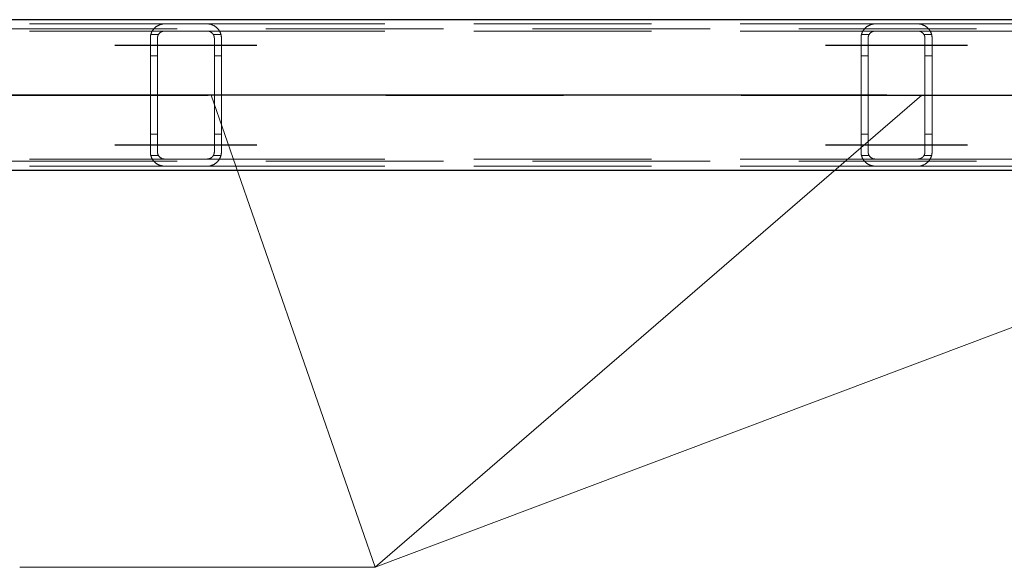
# Model space of a CAD drawing. Header units: millimetres. Extents: x -851 to 2, y 9346 to 10016.
# Tile 437 of 505: x -257 to -243, y 9574 to 9582. Entities that reach past the tile are written whole.
import ezdxf

# ---------------------------------------------------------------- set-up
doc = ezdxf.new("R2010")
doc.units = ezdxf.units.MM
doc.header["$LTSCALE"] = 10
doc.linetypes.add('HIDDEN', pattern=[0.375, 0.25, -0.125])
doc.linetypes.add('MITTE', pattern=[2, 1.25, -0.25, 0.25, -0.25])
for name, color, linetype, lineweight in [('PS_Hidden', 2, 'HIDDEN', 9), ('PS_Pos', 1, 'Continuous', 15), ('PS_Shape', 161, 'Continuous', 30), ('PS_SOLID', 7, 'Continuous', 30)]:
    doc.layers.add(name, color=color, linetype=linetype, lineweight=lineweight)
doc.layers.add('PS_Mid', color=5, linetype='MITTE')

# ---------------------------------------------------------------- blocks, each defined once
blk = doc.blocks.new('*X865')
at = {"layer": 'PS_Hidden', "color": 2, "linetype": 'HIDDEN'}
for p, q in [((-264.192, 9581.828), (-254.792, 9581.828)), ((-254.945, 9581.758), (-254.942, 9581.761)), ((-254.942, 9581.761), (-254.939, 9581.765)), ((-254.939, 9581.765), (-254.936, 9581.768)), ((-254.936, 9581.768), (-254.933, 9581.771)), ((-254.933, 9581.771), (-254.929, 9581.774)), ((-254.929, 9581.774), (-254.926, 9581.777)), ((-254.926, 9581.777), (-254.923, 9581.78)), ((-254.923, 9581.78), (-254.92, 9581.783)), ((-254.92, 9581.783), (-254.916, 9581.786)), ((-254.916, 9581.786), (-254.913, 9581.788)), ((-254.913, 9581.788), (-254.909, 9581.791)), ((-254.909, 9581.791), (-254.905, 9581.794)), ((-254.905, 9581.794), (-254.901, 9581.796)), ((-254.901, 9581.796), (-254.897, 9581.799)), ((-254.897, 9581.799), (-254.893, 9581.801)), ((-254.893, 9581.801), (-254.888, 9581.804)), ((-254.888, 9581.804), (-254.883, 9581.806)), ((-254.883, 9581.806), (-254.879, 9581.809)), ((-254.879, 9581.809), (-254.874, 9581.811)), ((-254.874, 9581.811), (-254.869, 9581.813)), ((-254.869, 9581.813), (-254.864, 9581.815)), ((-254.864, 9581.815), (-254.858, 9581.817)), ((-254.858, 9581.817), (-254.853, 9581.819)), ((-254.853, 9581.819), (-254.847, 9581.821)), ((-254.847, 9581.821), (-254.842, 9581.822)), ((-254.842, 9581.822), (-254.835, 9581.824)), ((-254.835, 9581.824), (-254.829, 9581.825)), ((-254.829, 9581.825), (-254.822, 9581.826)), ((-254.822, 9581.826), (-254.815, 9581.827)), ((-254.815, 9581.827), (-254.807, 9581.828)), ((-254.807, 9581.828), (-254.8, 9581.828)), ((-254.8, 9581.828), (-254.792, 9581.828)), ((-254.792, 9581.828), (-254.192, 9581.828)), ((-254.792, 9581.828), (-254.792, 9581.828)), ((-254.192, 9581.828), (-254.185, 9581.828)), ((-254.192, 9581.828), (-244.792, 9581.828)), ((-254.185, 9581.828), (-254.178, 9581.828)), ((-254.178, 9581.828), (-254.171, 9581.827)), ((-254.171, 9581.827), (-254.164, 9581.826)), ((-254.164, 9581.826), (-254.157, 9581.825)), ((-254.157, 9581.825), (-254.15, 9581.824)), ((-254.15, 9581.824), (-254.143, 9581.822)), ((-254.143, 9581.822), (-254.137, 9581.821)), ((-254.137, 9581.821), (-254.131, 9581.819)), ((-254.131, 9581.819), (-254.126, 9581.817)), ((-254.126, 9581.817), (-254.121, 9581.815)), ((-254.121, 9581.815), (-254.116, 9581.813)), ((-254.116, 9581.813), (-254.111, 9581.811)), ((-254.111, 9581.811), (-254.106, 9581.809)), ((-254.106, 9581.809), (-254.101, 9581.806)), ((-254.101, 9581.806), (-254.096, 9581.804)), ((-254.096, 9581.804), (-254.092, 9581.801)), ((-254.092, 9581.801), (-254.087, 9581.798)), ((-254.087, 9581.798), (-254.083, 9581.796)), ((-254.083, 9581.796), (-254.079, 9581.793)), ((-254.079, 9581.793), (-254.075, 9581.79)), ((-254.075, 9581.79), (-254.071, 9581.787)), ((-254.071, 9581.787), (-254.067, 9581.784)), ((-254.067, 9581.784), (-254.063, 9581.781)), ((-254.063, 9581.781), (-254.06, 9581.778)), ((-254.06, 9581.778), (-254.056, 9581.775)), ((-254.056, 9581.775), (-254.053, 9581.772)), ((-254.053, 9581.772), (-254.05, 9581.769)), ((-254.05, 9581.769), (-254.047, 9581.766)), ((-254.047, 9581.766), (-254.044, 9581.763)), ((-254.044, 9581.763), (-254.041, 9581.759)), ((-254.041, 9581.759), (-254.038, 9581.756)), ((-244.945, 9581.758), (-244.942, 9581.761)), ((-244.942, 9581.761), (-244.939, 9581.765)), ((-244.939, 9581.765), (-244.936, 9581.768)), ((-244.936, 9581.768), (-244.933, 9581.771)), ((-244.933, 9581.771), (-244.929, 9581.774)), ((-244.929, 9581.774), (-244.926, 9581.777)), ((-244.926, 9581.777), (-244.923, 9581.78)), ((-244.923, 9581.78), (-244.92, 9581.783)), ((-244.92, 9581.783), (-244.916, 9581.786)), ((-244.916, 9581.786), (-244.913, 9581.788)), ((-244.913, 9581.788), (-244.909, 9581.791)), ((-244.909, 9581.791), (-244.905, 9581.794)), ((-244.905, 9581.794), (-244.901, 9581.796)), ((-244.901, 9581.796), (-244.897, 9581.799)), ((-244.897, 9581.799), (-244.893, 9581.801)), ((-244.893, 9581.801), (-244.888, 9581.804)), ((-244.888, 9581.804), (-244.883, 9581.806)), ((-244.883, 9581.806), (-244.879, 9581.809)), ((-244.879, 9581.809), (-244.874, 9581.811)), ((-244.874, 9581.811), (-244.869, 9581.813)), ((-244.869, 9581.813), (-244.864, 9581.815)), ((-244.864, 9581.815), (-244.858, 9581.817)), ((-244.858, 9581.817), (-244.853, 9581.819)), ((-244.853, 9581.819), (-244.847, 9581.821)), ((-244.847, 9581.821), (-244.842, 9581.822)), ((-244.842, 9581.822), (-244.835, 9581.824)), ((-244.835, 9581.824), (-244.829, 9581.825)), ((-244.829, 9581.825), (-244.822, 9581.826)), ((-244.822, 9581.826), (-244.815, 9581.827)), ((-244.815, 9581.827), (-244.807, 9581.828)), ((-244.807, 9581.828), (-244.8, 9581.828)), ((-244.8, 9581.828), (-244.792, 9581.828)), ((-244.792, 9581.828), (-244.192, 9581.828)), ((-244.792, 9581.828), (-244.792, 9581.828)), ((-244.192, 9581.828), (-244.185, 9581.828)), ((-244.192, 9581.828), (-234.844, 9581.828)), ((-244.185, 9581.828), (-244.178, 9581.828)), ((-244.178, 9581.828), (-244.171, 9581.827)), ((-244.171, 9581.827), (-244.164, 9581.826)), ((-244.164, 9581.826), (-244.157, 9581.825)), ((-244.157, 9581.825), (-244.15, 9581.824)), ((-244.15, 9581.824), (-244.143, 9581.822)), ((-244.143, 9581.822), (-244.137, 9581.821)), ((-244.137, 9581.821), (-244.131, 9581.819)), ((-244.131, 9581.819), (-244.126, 9581.817)), ((-244.126, 9581.817), (-244.121, 9581.815)), ((-244.121, 9581.815), (-244.116, 9581.813)), ((-244.116, 9581.813), (-244.111, 9581.811)), ((-244.111, 9581.811), (-244.106, 9581.809)), ((-244.106, 9581.809), (-244.101, 9581.806)), ((-244.101, 9581.806), (-244.096, 9581.804)), ((-244.096, 9581.804), (-244.092, 9581.801)), ((-244.092, 9581.801), (-244.087, 9581.798)), ((-244.087, 9581.798), (-244.083, 9581.796)), ((-244.083, 9581.796), (-244.079, 9581.793)), ((-244.079, 9581.793), (-244.075, 9581.79)), ((-244.075, 9581.79), (-244.071, 9581.787)), ((-244.071, 9581.787), (-244.067, 9581.784)), ((-244.067, 9581.784), (-244.063, 9581.781)), ((-244.063, 9581.781), (-244.06, 9581.778)), ((-244.06, 9581.778), (-244.056, 9581.775)), ((-244.056, 9581.775), (-244.053, 9581.772)), ((-244.053, 9581.772), (-244.05, 9581.769)), ((-244.05, 9581.769), (-244.047, 9581.766)), ((-244.047, 9581.766), (-244.044, 9581.763)), ((-244.044, 9581.763), (-244.041, 9581.759)), ((-244.041, 9581.759), (-244.038, 9581.756)), ((-187.116, 9581.758), (-423.956, 9581.758)), ((-264.192, 9581.728), (-254.792, 9581.728)), ((-254.992, 9581.643), (-254.991, 9581.648)), ((-254.992, 9581.638), (-254.992, 9581.643)), ((-254.992, 9581.633), (-254.992, 9581.638)), ((-254.992, 9581.628), (-254.992, 9581.633)), ((-254.992, 9580.028), (-254.992, 9581.628)), ((-254.991, 9581.653), (-254.99, 9581.657)), ((-254.991, 9581.648), (-254.991, 9581.653)), ((-254.99, 9581.657), (-254.989, 9581.662)), ((-254.989, 9581.667), (-254.988, 9581.672)), ((-254.989, 9581.662), (-254.989, 9581.667)), ((-254.988, 9581.672), (-254.987, 9581.676)), ((-254.987, 9581.676), (-254.985, 9581.681)), ((-254.879, 9581.678), (-254.986, 9581.678)), ((-254.985, 9581.681), (-254.984, 9581.685)), ((-254.984, 9581.685), (-254.983, 9581.69)), ((-254.983, 9581.69), (-254.981, 9581.694)), ((-254.981, 9581.694), (-254.98, 9581.699)), ((-254.98, 9581.699), (-254.978, 9581.703)), ((-254.978, 9581.703), (-254.976, 9581.708)), ((-254.976, 9581.708), (-254.974, 9581.712)), ((-254.974, 9581.712), (-254.972, 9581.716)), ((-254.972, 9581.716), (-254.97, 9581.72)), ((-254.97, 9581.72), (-254.968, 9581.724)), ((-254.968, 9581.724), (-254.966, 9581.728)), ((-254.966, 9581.728), (-254.963, 9581.732)), ((-254.963, 9581.732), (-254.961, 9581.736)), ((-254.961, 9581.736), (-254.958, 9581.74)), ((-254.958, 9581.74), (-254.956, 9581.744)), ((-254.956, 9581.744), (-254.953, 9581.747)), ((-254.953, 9581.747), (-254.95, 9581.751)), ((-254.95, 9581.751), (-254.948, 9581.754)), ((-254.948, 9581.754), (-254.945, 9581.758)), ((-254.891, 9581.642), (-254.892, 9581.64)), ((-254.892, 9581.64), (-254.892, 9581.637)), ((-254.892, 9581.637), (-254.892, 9581.635)), ((-254.892, 9581.635), (-254.892, 9581.633)), ((-254.892, 9581.633), (-254.892, 9581.631)), ((-254.892, 9581.631), (-254.892, 9581.628)), ((-254.892, 9581.628), (-254.892, 9580.028)), ((-254.89, 9581.648), (-254.891, 9581.646)), ((-254.891, 9581.646), (-254.891, 9581.644)), ((-254.891, 9581.644), (-254.891, 9581.642)), ((-254.889, 9581.653), (-254.89, 9581.651)), ((-254.89, 9581.651), (-254.89, 9581.648)), ((-254.888, 9581.657), (-254.889, 9581.655)), ((-254.889, 9581.655), (-254.889, 9581.653)), ((-254.887, 9581.659), (-254.888, 9581.657)), ((-254.886, 9581.664), (-254.887, 9581.662)), ((-254.887, 9581.662), (-254.887, 9581.659)), ((-254.885, 9581.666), (-254.886, 9581.664)), ((-254.884, 9581.668), (-254.885, 9581.666)), ((-254.883, 9581.67), (-254.884, 9581.668)), ((-254.882, 9581.672), (-254.883, 9581.67)), ((-254.881, 9581.674), (-254.882, 9581.672)), ((-254.88, 9581.676), (-254.881, 9581.674)), ((-254.879, 9581.678), (-254.88, 9581.676)), ((-254.878, 9581.68), (-254.879, 9581.678)), ((-254.877, 9581.682), (-254.878, 9581.68)), ((-254.875, 9581.684), (-254.877, 9581.682)), ((-254.874, 9581.686), (-254.875, 9581.684)), ((-254.873, 9581.688), (-254.874, 9581.686)), ((-254.871, 9581.69), (-254.873, 9581.688)), ((-254.87, 9581.692), (-254.871, 9581.69)), ((-254.868, 9581.693), (-254.87, 9581.692)), ((-254.867, 9581.695), (-254.868, 9581.693)), ((-254.865, 9581.697), (-254.867, 9581.695)), ((-254.864, 9581.699), (-254.865, 9581.697)), ((-254.862, 9581.7), (-254.864, 9581.699)), ((-254.86, 9581.702), (-254.862, 9581.7)), ((-254.858, 9581.703), (-254.86, 9581.702)), ((-254.857, 9581.705), (-254.858, 9581.703)), ((-254.855, 9581.707), (-254.857, 9581.705)), ((-254.853, 9581.708), (-254.855, 9581.707)), ((-254.851, 9581.71), (-254.853, 9581.708)), ((-254.849, 9581.711), (-254.851, 9581.71)), ((-254.847, 9581.712), (-254.849, 9581.711)), ((-254.844, 9581.714), (-254.847, 9581.712)), ((-254.842, 9581.715), (-254.844, 9581.714)), ((-254.84, 9581.717), (-254.842, 9581.715)), ((-254.837, 9581.718), (-254.84, 9581.717)), ((-254.835, 9581.719), (-254.837, 9581.718)), ((-254.832, 9581.72), (-254.835, 9581.719)), ((-254.829, 9581.721), (-254.832, 9581.72)), ((-254.827, 9581.722), (-254.829, 9581.721)), ((-254.824, 9581.723), (-254.827, 9581.722)), ((-254.821, 9581.724), (-254.824, 9581.723)), ((-254.818, 9581.725), (-254.821, 9581.724)), ((-254.815, 9581.726), (-254.818, 9581.725)), ((-254.812, 9581.726), (-254.815, 9581.726)), ((-254.809, 9581.727), (-254.812, 9581.726)), ((-254.806, 9581.728), (-254.809, 9581.727)), ((-254.802, 9581.728), (-254.806, 9581.728)), ((-254.799, 9581.728), (-254.802, 9581.728)), ((-254.796, 9581.728), (-254.799, 9581.728)), ((-254.792, 9581.728), (-254.796, 9581.728)), ((-254.192, 9581.728), (-254.792, 9581.728)), ((-254.189, 9581.728), (-254.192, 9581.728)), ((-254.192, 9581.728), (-244.792, 9581.728)), ((-254.186, 9581.728), (-254.189, 9581.728)), ((-254.183, 9581.728), (-254.186, 9581.728)), ((-254.179, 9581.728), (-254.183, 9581.728)), ((-254.176, 9581.727), (-254.179, 9581.728)), ((-254.173, 9581.726), (-254.176, 9581.727)), ((-254.169, 9581.726), (-254.173, 9581.726)), ((-254.166, 9581.725), (-254.169, 9581.726)), ((-254.163, 9581.724), (-254.166, 9581.725)), ((-254.16, 9581.723), (-254.163, 9581.724)), ((-254.157, 9581.722), (-254.16, 9581.723)), ((-254.155, 9581.721), (-254.157, 9581.722)), ((-254.152, 9581.72), (-254.155, 9581.721)), ((-254.149, 9581.719), (-254.152, 9581.72)), ((-254.147, 9581.717), (-254.149, 9581.719)), ((-254.144, 9581.716), (-254.147, 9581.717)), ((-254.142, 9581.715), (-254.144, 9581.716)), ((-254.139, 9581.713), (-254.142, 9581.715)), ((-254.137, 9581.712), (-254.139, 9581.713)), ((-254.135, 9581.71), (-254.137, 9581.712)), ((-254.133, 9581.709), (-254.135, 9581.71)), ((-254.131, 9581.707), (-254.133, 9581.709)), ((-254.129, 9581.705), (-254.131, 9581.707)), ((-254.127, 9581.704), (-254.129, 9581.705)), ((-254.125, 9581.702), (-254.127, 9581.704)), ((-254.123, 9581.7), (-254.125, 9581.702)), ((-254.121, 9581.699), (-254.123, 9581.7)), ((-254.12, 9581.697), (-254.121, 9581.699)), ((-254.118, 9581.695), (-254.12, 9581.697)), ((-254.117, 9581.694), (-254.118, 9581.695)), ((-254.115, 9581.692), (-254.117, 9581.694)), ((-254.114, 9581.69), (-254.115, 9581.692)), ((-254.112, 9581.688), (-254.114, 9581.69)), ((-254.111, 9581.686), (-254.112, 9581.688)), ((-254.11, 9581.685), (-254.111, 9581.686)), ((-254.108, 9581.683), (-254.11, 9581.685)), ((-254.107, 9581.681), (-254.108, 9581.683)), ((-254.106, 9581.679), (-254.107, 9581.681)), ((-254.105, 9581.677), (-254.106, 9581.679)), ((-253.999, 9581.678), (-254.106, 9581.678)), ((-254.104, 9581.675), (-254.105, 9581.677)), ((-254.103, 9581.673), (-254.104, 9581.675)), ((-254.102, 9581.671), (-254.103, 9581.673)), ((-254.101, 9581.669), (-254.102, 9581.671)), ((-254.1, 9581.667), (-254.101, 9581.669)), ((-254.099, 9581.665), (-254.1, 9581.667)), ((-254.098, 9581.663), (-254.099, 9581.665)), ((-254.098, 9581.66), (-254.098, 9581.663)), ((-254.097, 9581.658), (-254.098, 9581.66)), ((-254.096, 9581.656), (-254.097, 9581.658)), ((-254.096, 9581.654), (-254.096, 9581.656)), ((-254.095, 9581.652), (-254.096, 9581.654)), ((-254.095, 9581.65), (-254.095, 9581.652)), ((-254.094, 9581.648), (-254.095, 9581.65)), ((-254.094, 9581.645), (-254.094, 9581.648)), ((-254.094, 9581.643), (-254.094, 9581.645)), ((-254.093, 9581.641), (-254.094, 9581.643)), ((-254.093, 9581.639), (-254.093, 9581.641)), ((-254.093, 9581.637), (-254.093, 9581.639)), ((-254.093, 9581.635), (-254.093, 9581.637)), ((-254.092, 9581.633), (-254.093, 9581.635)), ((-254.092, 9581.63), (-254.092, 9581.633)), ((-254.092, 9581.628), (-254.092, 9581.63)), ((-254.092, 9580.028), (-254.092, 9581.628)), ((-254.038, 9581.756), (-254.036, 9581.753)), ((-254.036, 9581.753), (-254.033, 9581.749)), ((-254.033, 9581.749), (-254.03, 9581.745)), ((-254.03, 9581.745), (-254.028, 9581.742)), ((-254.028, 9581.742), (-254.025, 9581.738)), ((-254.025, 9581.738), (-254.023, 9581.734)), ((-254.023, 9581.734), (-254.02, 9581.73)), ((-254.02, 9581.73), (-254.018, 9581.726)), ((-254.018, 9581.726), (-254.016, 9581.722)), ((-254.016, 9581.722), (-254.014, 9581.718)), ((-254.014, 9581.718), (-254.012, 9581.714)), ((-254.012, 9581.714), (-254.01, 9581.71)), ((-254.01, 9581.71), (-254.008, 9581.706)), ((-254.008, 9581.706), (-254.006, 9581.702)), ((-254.006, 9581.702), (-254.005, 9581.697)), ((-254.005, 9581.697), (-254.003, 9581.693)), ((-254.003, 9581.693), (-254.002, 9581.688)), ((-254.002, 9581.688), (-254, 9581.684)), ((-254, 9581.684), (-253.999, 9581.679)), ((-253.999, 9581.679), (-253.998, 9581.675)), ((-253.998, 9581.675), (-253.997, 9581.67)), ((-253.997, 9581.67), (-253.996, 9581.666)), ((-253.996, 9581.666), (-253.995, 9581.661)), ((-253.995, 9581.661), (-253.994, 9581.656)), ((-253.994, 9581.656), (-253.994, 9581.652)), ((-253.994, 9581.652), (-253.993, 9581.647)), ((-253.993, 9581.647), (-253.993, 9581.642)), ((-253.993, 9581.642), (-253.993, 9581.638)), ((-253.993, 9581.638), (-253.992, 9581.633)), ((-253.992, 9581.633), (-253.992, 9581.628)), ((-253.992, 9581.628), (-253.992, 9580.028)), ((-253.992, 9581.628), (-253.992, 9581.628)), ((-244.992, 9581.643), (-244.991, 9581.648)), ((-244.992, 9581.638), (-244.992, 9581.643)), ((-244.992, 9581.633), (-244.992, 9581.638)), ((-244.992, 9581.628), (-244.992, 9581.633)), ((-244.992, 9580.028), (-244.992, 9581.628)), ((-244.991, 9581.653), (-244.99, 9581.657)), ((-244.991, 9581.648), (-244.991, 9581.653)), ((-244.99, 9581.657), (-244.989, 9581.662)), ((-244.989, 9581.667), (-244.988, 9581.672)), ((-244.989, 9581.662), (-244.989, 9581.667)), ((-244.988, 9581.672), (-244.987, 9581.676)), ((-244.987, 9581.676), (-244.985, 9581.681)), ((-244.879, 9581.678), (-244.986, 9581.678)), ((-244.985, 9581.681), (-244.984, 9581.685)), ((-244.984, 9581.685), (-244.983, 9581.69)), ((-244.983, 9581.69), (-244.981, 9581.694)), ((-244.981, 9581.694), (-244.98, 9581.699)), ((-244.98, 9581.699), (-244.978, 9581.703)), ((-244.978, 9581.703), (-244.976, 9581.708)), ((-244.976, 9581.708), (-244.974, 9581.712)), ((-244.974, 9581.712), (-244.972, 9581.716)), ((-244.972, 9581.716), (-244.97, 9581.72)), ((-244.97, 9581.72), (-244.968, 9581.724)), ((-244.968, 9581.724), (-244.966, 9581.728)), ((-244.966, 9581.728), (-244.963, 9581.732)), ((-244.963, 9581.732), (-244.961, 9581.736)), ((-244.961, 9581.736), (-244.958, 9581.74)), ((-244.958, 9581.74), (-244.956, 9581.744)), ((-244.956, 9581.744), (-244.953, 9581.747)), ((-244.953, 9581.747), (-244.95, 9581.751)), ((-244.95, 9581.751), (-244.948, 9581.754)), ((-244.948, 9581.754), (-244.945, 9581.758)), ((-244.891, 9581.642), (-244.892, 9581.64)), ((-244.892, 9581.64), (-244.892, 9581.637)), ((-244.892, 9581.637), (-244.892, 9581.635)), ((-244.892, 9581.635), (-244.892, 9581.633)), ((-244.892, 9581.633), (-244.892, 9581.631)), ((-244.892, 9581.631), (-244.892, 9581.628)), ((-244.892, 9581.628), (-244.892, 9580.028)), ((-244.89, 9581.648), (-244.891, 9581.646)), ((-244.891, 9581.646), (-244.891, 9581.644)), ((-244.891, 9581.644), (-244.891, 9581.642)), ((-244.889, 9581.653), (-244.89, 9581.651)), ((-244.89, 9581.651), (-244.89, 9581.648)), ((-244.888, 9581.657), (-244.889, 9581.655)), ((-244.889, 9581.655), (-244.889, 9581.653)), ((-244.887, 9581.659), (-244.888, 9581.657)), ((-244.886, 9581.664), (-244.887, 9581.662)), ((-244.887, 9581.662), (-244.887, 9581.659)), ((-244.885, 9581.666), (-244.886, 9581.664)), ((-244.884, 9581.668), (-244.885, 9581.666)), ((-244.883, 9581.67), (-244.884, 9581.668)), ((-244.882, 9581.672), (-244.883, 9581.67)), ((-244.881, 9581.674), (-244.882, 9581.672)), ((-244.88, 9581.676), (-244.881, 9581.674)), ((-244.879, 9581.678), (-244.88, 9581.676)), ((-244.878, 9581.68), (-244.879, 9581.678)), ((-244.877, 9581.682), (-244.878, 9581.68)), ((-244.875, 9581.684), (-244.877, 9581.682)), ((-244.874, 9581.686), (-244.875, 9581.684)), ((-244.873, 9581.688), (-244.874, 9581.686)), ((-244.871, 9581.69), (-244.873, 9581.688)), ((-244.87, 9581.692), (-244.871, 9581.69)), ((-244.868, 9581.693), (-244.87, 9581.692)), ((-244.867, 9581.695), (-244.868, 9581.693)), ((-244.865, 9581.697), (-244.867, 9581.695)), ((-244.864, 9581.699), (-244.865, 9581.697)), ((-244.862, 9581.7), (-244.864, 9581.699)), ((-244.86, 9581.702), (-244.862, 9581.7)), ((-244.858, 9581.703), (-244.86, 9581.702)), ((-244.857, 9581.705), (-244.858, 9581.703)), ((-244.855, 9581.707), (-244.857, 9581.705)), ((-244.853, 9581.708), (-244.855, 9581.707)), ((-244.851, 9581.71), (-244.853, 9581.708)), ((-244.849, 9581.711), (-244.851, 9581.71)), ((-244.847, 9581.712), (-244.849, 9581.711)), ((-244.844, 9581.714), (-244.847, 9581.712)), ((-244.842, 9581.715), (-244.844, 9581.714)), ((-244.84, 9581.717), (-244.842, 9581.715)), ((-244.837, 9581.718), (-244.84, 9581.717)), ((-244.835, 9581.719), (-244.837, 9581.718)), ((-244.832, 9581.72), (-244.835, 9581.719)), ((-244.829, 9581.721), (-244.832, 9581.72)), ((-244.827, 9581.722), (-244.829, 9581.721)), ((-244.824, 9581.723), (-244.827, 9581.722)), ((-244.821, 9581.724), (-244.824, 9581.723)), ((-244.818, 9581.725), (-244.821, 9581.724)), ((-244.815, 9581.726), (-244.818, 9581.725)), ((-244.812, 9581.726), (-244.815, 9581.726)), ((-244.809, 9581.727), (-244.812, 9581.726)), ((-244.806, 9581.728), (-244.809, 9581.727)), ((-244.802, 9581.728), (-244.806, 9581.728)), ((-244.799, 9581.728), (-244.802, 9581.728)), ((-244.796, 9581.728), (-244.799, 9581.728)), ((-244.792, 9581.728), (-244.796, 9581.728)), ((-244.192, 9581.728), (-244.792, 9581.728)), ((-244.189, 9581.728), (-244.192, 9581.728)), ((-244.192, 9581.728), (-244.192, 9581.728)), ((-244.192, 9581.728), (-235.052, 9581.728)), ((-244.186, 9581.728), (-244.189, 9581.728)), ((-244.183, 9581.728), (-244.186, 9581.728)), ((-244.179, 9581.728), (-244.183, 9581.728)), ((-244.176, 9581.727), (-244.179, 9581.728)), ((-244.173, 9581.726), (-244.176, 9581.727)), ((-244.169, 9581.726), (-244.173, 9581.726)), ((-244.166, 9581.725), (-244.169, 9581.726)), ((-244.163, 9581.724), (-244.166, 9581.725)), ((-244.16, 9581.723), (-244.163, 9581.724)), ((-244.157, 9581.722), (-244.16, 9581.723)), ((-244.155, 9581.721), (-244.157, 9581.722)), ((-244.152, 9581.72), (-244.155, 9581.721)), ((-244.149, 9581.719), (-244.152, 9581.72)), ((-244.147, 9581.717), (-244.149, 9581.719)), ((-244.144, 9581.716), (-244.147, 9581.717)), ((-244.142, 9581.715), (-244.144, 9581.716)), ((-244.139, 9581.713), (-244.142, 9581.715)), ((-244.137, 9581.712), (-244.139, 9581.713)), ((-244.135, 9581.71), (-244.137, 9581.712)), ((-244.133, 9581.709), (-244.135, 9581.71)), ((-244.131, 9581.707), (-244.133, 9581.709)), ((-244.129, 9581.705), (-244.131, 9581.707)), ((-244.127, 9581.704), (-244.129, 9581.705)), ((-244.125, 9581.702), (-244.127, 9581.704)), ((-244.123, 9581.7), (-244.125, 9581.702)), ((-244.121, 9581.699), (-244.123, 9581.7)), ((-244.12, 9581.697), (-244.121, 9581.699)), ((-244.118, 9581.695), (-244.12, 9581.697)), ((-244.117, 9581.694), (-244.118, 9581.695)), ((-244.115, 9581.692), (-244.117, 9581.694)), ((-244.114, 9581.69), (-244.115, 9581.692)), ((-244.112, 9581.688), (-244.114, 9581.69)), ((-244.111, 9581.686), (-244.112, 9581.688)), ((-244.11, 9581.685), (-244.111, 9581.686)), ((-244.108, 9581.683), (-244.11, 9581.685)), ((-244.107, 9581.681), (-244.108, 9581.683)), ((-244.106, 9581.679), (-244.107, 9581.681)), ((-244.105, 9581.677), (-244.106, 9581.679)), ((-243.999, 9581.678), (-244.106, 9581.678)), ((-244.104, 9581.675), (-244.105, 9581.677)), ((-244.103, 9581.673), (-244.104, 9581.675)), ((-244.102, 9581.671), (-244.103, 9581.673)), ((-244.101, 9581.669), (-244.102, 9581.671)), ((-244.1, 9581.667), (-244.101, 9581.669)), ((-244.099, 9581.665), (-244.1, 9581.667)), ((-244.098, 9581.663), (-244.099, 9581.665)), ((-244.098, 9581.66), (-244.098, 9581.663)), ((-244.097, 9581.658), (-244.098, 9581.66)), ((-244.096, 9581.656), (-244.097, 9581.658)), ((-244.096, 9581.654), (-244.096, 9581.656)), ((-244.095, 9581.652), (-244.096, 9581.654)), ((-244.095, 9581.65), (-244.095, 9581.652)), ((-244.094, 9581.648), (-244.095, 9581.65)), ((-244.094, 9581.645), (-244.094, 9581.648)), ((-244.094, 9581.643), (-244.094, 9581.645)), ((-244.093, 9581.641), (-244.094, 9581.643)), ((-244.093, 9581.639), (-244.093, 9581.641)), ((-244.093, 9581.637), (-244.093, 9581.639)), ((-244.093, 9581.635), (-244.093, 9581.637)), ((-244.092, 9581.633), (-244.093, 9581.635)), ((-244.092, 9581.63), (-244.092, 9581.633)), ((-244.092, 9581.628), (-244.092, 9581.63)), ((-244.092, 9580.028), (-244.092, 9581.628)), ((-244.038, 9581.756), (-244.036, 9581.753)), ((-244.036, 9581.753), (-244.033, 9581.749)), ((-244.033, 9581.749), (-244.03, 9581.745)), ((-244.03, 9581.745), (-244.028, 9581.742)), ((-244.028, 9581.742), (-244.025, 9581.738)), ((-244.025, 9581.738), (-244.023, 9581.734)), ((-244.023, 9581.734), (-244.02, 9581.73)), ((-244.02, 9581.73), (-244.018, 9581.726)), ((-244.018, 9581.726), (-244.016, 9581.722)), ((-244.016, 9581.722), (-244.014, 9581.718)), ((-244.014, 9581.718), (-244.012, 9581.714)), ((-244.012, 9581.714), (-244.01, 9581.71)), ((-244.01, 9581.71), (-244.008, 9581.706)), ((-244.008, 9581.706), (-244.006, 9581.702)), ((-244.006, 9581.702), (-244.005, 9581.697)), ((-244.005, 9581.697), (-244.003, 9581.693)), ((-244.003, 9581.693), (-244.002, 9581.688)), ((-244.002, 9581.688), (-244, 9581.684)), ((-244, 9581.684), (-243.999, 9581.679)), ((-243.999, 9581.679), (-243.998, 9581.675)), ((-243.998, 9581.675), (-243.997, 9581.67)), ((-243.997, 9581.67), (-243.996, 9581.666)), ((-243.996, 9581.666), (-243.995, 9581.661)), ((-243.995, 9581.661), (-243.994, 9581.656)), ((-243.994, 9581.656), (-243.994, 9581.652)), ((-243.994, 9581.652), (-243.993, 9581.647)), ((-243.993, 9581.647), (-243.993, 9581.642)), ((-243.993, 9581.642), (-243.993, 9581.638)), ((-243.993, 9581.638), (-243.992, 9581.633)), ((-243.992, 9581.633), (-243.992, 9581.628)), ((-243.992, 9581.628), (-243.992, 9580.028)), ((-243.992, 9581.628), (-243.992, 9581.628)), ((-254.892, 9581.378), (-254.992, 9581.378)), ((-253.992, 9581.378), (-254.092, 9581.378)), ((-244.892, 9581.378), (-244.992, 9581.378)), ((-243.992, 9581.378), (-244.092, 9581.378)), ((-254.892, 9580.278), (-254.992, 9580.278)), ((-253.992, 9580.278), (-254.092, 9580.278)), ((-244.892, 9580.278), (-244.992, 9580.278)), ((-243.992, 9580.278), (-244.092, 9580.278)), ((-254.992, 9580.024), (-254.992, 9580.028)), ((-254.992, 9580.028), (-254.992, 9580.028)), ((-254.992, 9580.019), (-254.992, 9580.024)), ((-254.992, 9580.014), (-254.992, 9580.019)), ((-254.991, 9580.009), (-254.992, 9580.014)), ((-254.991, 9580.004), (-254.991, 9580.009)), ((-254.99, 9579.999), (-254.991, 9580.004)), ((-254.989, 9579.995), (-254.99, 9579.999)), ((-254.989, 9579.99), (-254.989, 9579.995)), ((-254.988, 9579.985), (-254.989, 9579.99)), ((-254.987, 9579.981), (-254.988, 9579.985)), ((-254.985, 9579.976), (-254.987, 9579.981)), ((-254.879, 9579.978), (-254.986, 9579.978)), ((-254.984, 9579.971), (-254.985, 9579.976)), ((-254.983, 9579.967), (-254.984, 9579.971)), ((-254.981, 9579.962), (-254.983, 9579.967)), ((-254.98, 9579.958), (-254.981, 9579.962)), ((-254.978, 9579.954), (-254.98, 9579.958)), ((-254.892, 9580.028), (-254.892, 9580.026)), ((-254.892, 9580.026), (-254.892, 9580.024)), ((-254.892, 9580.024), (-254.892, 9580.022)), ((-254.892, 9580.022), (-254.892, 9580.019)), ((-254.892, 9580.019), (-254.892, 9580.017)), ((-254.892, 9580.017), (-254.891, 9580.015)), ((-254.891, 9580.015), (-254.891, 9580.013)), ((-254.891, 9580.013), (-254.891, 9580.011)), ((-254.891, 9580.011), (-254.89, 9580.008)), ((-254.89, 9580.008), (-254.89, 9580.006)), ((-254.89, 9580.006), (-254.889, 9580.004)), ((-254.889, 9580.004), (-254.889, 9580.002)), ((-254.889, 9580.002), (-254.888, 9580)), ((-254.888, 9580), (-254.887, 9579.997)), ((-254.887, 9579.997), (-254.887, 9579.995)), ((-254.887, 9579.995), (-254.886, 9579.993)), ((-254.886, 9579.993), (-254.885, 9579.991)), ((-254.885, 9579.991), (-254.884, 9579.989)), ((-254.884, 9579.989), (-254.883, 9579.987)), ((-254.883, 9579.987), (-254.882, 9579.985)), ((-254.882, 9579.985), (-254.881, 9579.983)), ((-254.881, 9579.983), (-254.88, 9579.981)), ((-254.88, 9579.981), (-254.879, 9579.978)), ((-254.879, 9579.978), (-254.878, 9579.977)), ((-254.878, 9579.977), (-254.877, 9579.975)), ((-254.877, 9579.975), (-254.875, 9579.973)), ((-254.875, 9579.973), (-254.874, 9579.971)), ((-254.874, 9579.971), (-254.873, 9579.969)), ((-254.873, 9579.969), (-254.871, 9579.967)), ((-254.871, 9579.967), (-254.87, 9579.965)), ((-254.87, 9579.965), (-254.868, 9579.963)), ((-254.868, 9579.963), (-254.867, 9579.962)), ((-254.867, 9579.962), (-254.865, 9579.96)), ((-254.865, 9579.96), (-254.864, 9579.958)), ((-254.864, 9579.958), (-254.862, 9579.957)), ((-254.123, 9579.956), (-254.121, 9579.958)), ((-254.121, 9579.958), (-254.12, 9579.96)), ((-254.12, 9579.96), (-254.118, 9579.961)), ((-254.118, 9579.961), (-254.117, 9579.963)), ((-254.117, 9579.963), (-254.115, 9579.965)), ((-254.115, 9579.965), (-254.114, 9579.967)), ((-254.114, 9579.967), (-254.112, 9579.968)), ((-254.112, 9579.968), (-254.111, 9579.97)), ((-254.111, 9579.97), (-254.11, 9579.972)), ((-254.11, 9579.972), (-254.108, 9579.974)), ((-254.108, 9579.974), (-254.107, 9579.976)), ((-254.107, 9579.976), (-254.106, 9579.978)), ((-254.106, 9579.978), (-254.105, 9579.98)), ((-253.999, 9579.978), (-254.106, 9579.978)), ((-254.105, 9579.98), (-254.104, 9579.982)), ((-254.104, 9579.982), (-254.103, 9579.984)), ((-254.103, 9579.984), (-254.102, 9579.986)), ((-254.102, 9579.986), (-254.101, 9579.988)), ((-254.101, 9579.988), (-254.1, 9579.99)), ((-254.1, 9579.99), (-254.099, 9579.992)), ((-254.099, 9579.992), (-254.098, 9579.994)), ((-254.098, 9579.996), (-254.097, 9579.999)), ((-254.098, 9579.994), (-254.098, 9579.996)), ((-254.097, 9579.999), (-254.096, 9580.001)), ((-254.096, 9580.003), (-254.095, 9580.005)), ((-254.096, 9580.001), (-254.096, 9580.003)), ((-254.095, 9580.007), (-254.094, 9580.009)), ((-254.095, 9580.005), (-254.095, 9580.007)), ((-254.094, 9580.014), (-254.093, 9580.016)), ((-254.094, 9580.011), (-254.094, 9580.014)), ((-254.094, 9580.009), (-254.094, 9580.011)), ((-254.093, 9580.022), (-254.092, 9580.024)), ((-254.093, 9580.02), (-254.093, 9580.022)), ((-254.093, 9580.018), (-254.093, 9580.02)), ((-254.093, 9580.016), (-254.093, 9580.018)), ((-254.092, 9580.026), (-254.092, 9580.028)), ((-254.092, 9580.028), (-254.092, 9580.028)), ((-254.092, 9580.024), (-254.092, 9580.026)), ((-254.005, 9579.96), (-254.006, 9579.955)), ((-254.003, 9579.964), (-254.005, 9579.96)), ((-254.002, 9579.968), (-254.003, 9579.964)), ((-254, 9579.973), (-254.002, 9579.968)), ((-253.999, 9579.977), (-254, 9579.973)), ((-253.998, 9579.982), (-253.999, 9579.977)), ((-253.997, 9579.987), (-253.998, 9579.982)), ((-253.996, 9579.991), (-253.997, 9579.987)), ((-253.995, 9579.996), (-253.996, 9579.991)), ((-253.994, 9580), (-253.995, 9579.996)), ((-253.993, 9580.01), (-253.994, 9580.005)), ((-253.994, 9580.005), (-253.994, 9580)), ((-253.992, 9580.024), (-253.993, 9580.019)), ((-253.993, 9580.019), (-253.993, 9580.014)), ((-253.993, 9580.014), (-253.993, 9580.01)), ((-253.992, 9580.028), (-253.992, 9580.024)), ((-244.992, 9580.024), (-244.992, 9580.028)), ((-244.992, 9580.028), (-244.992, 9580.028)), ((-244.992, 9580.019), (-244.992, 9580.024)), ((-244.992, 9580.014), (-244.992, 9580.019)), ((-244.991, 9580.009), (-244.992, 9580.014)), ((-244.991, 9580.004), (-244.991, 9580.009)), ((-244.99, 9579.999), (-244.991, 9580.004)), ((-244.989, 9579.995), (-244.99, 9579.999)), ((-244.989, 9579.99), (-244.989, 9579.995)), ((-244.988, 9579.985), (-244.989, 9579.99)), ((-244.987, 9579.981), (-244.988, 9579.985)), ((-244.985, 9579.976), (-244.987, 9579.981)), ((-244.879, 9579.978), (-244.986, 9579.978)), ((-244.984, 9579.971), (-244.985, 9579.976)), ((-244.983, 9579.967), (-244.984, 9579.971)), ((-244.981, 9579.962), (-244.983, 9579.967)), ((-244.98, 9579.958), (-244.981, 9579.962)), ((-244.978, 9579.954), (-244.98, 9579.958)), ((-244.892, 9580.028), (-244.892, 9580.026)), ((-244.892, 9580.026), (-244.892, 9580.024)), ((-244.892, 9580.024), (-244.892, 9580.022)), ((-244.892, 9580.022), (-244.892, 9580.019)), ((-244.892, 9580.019), (-244.892, 9580.017)), ((-244.892, 9580.017), (-244.891, 9580.015)), ((-244.891, 9580.015), (-244.891, 9580.013)), ((-244.891, 9580.013), (-244.891, 9580.011)), ((-244.891, 9580.011), (-244.89, 9580.008)), ((-244.89, 9580.008), (-244.89, 9580.006)), ((-244.89, 9580.006), (-244.889, 9580.004)), ((-244.889, 9580.004), (-244.889, 9580.002)), ((-244.889, 9580.002), (-244.888, 9580)), ((-244.888, 9580), (-244.887, 9579.997)), ((-244.887, 9579.997), (-244.887, 9579.995)), ((-244.887, 9579.995), (-244.886, 9579.993)), ((-244.886, 9579.993), (-244.885, 9579.991)), ((-244.885, 9579.991), (-244.884, 9579.989)), ((-244.884, 9579.989), (-244.883, 9579.987)), ((-244.883, 9579.987), (-244.882, 9579.985)), ((-244.882, 9579.985), (-244.881, 9579.983)), ((-244.881, 9579.983), (-244.88, 9579.981)), ((-244.88, 9579.981), (-244.879, 9579.978)), ((-244.879, 9579.978), (-244.878, 9579.977)), ((-244.878, 9579.977), (-244.877, 9579.975)), ((-244.877, 9579.975), (-244.875, 9579.973)), ((-244.875, 9579.973), (-244.874, 9579.971)), ((-244.874, 9579.971), (-244.873, 9579.969)), ((-244.873, 9579.969), (-244.871, 9579.967)), ((-244.871, 9579.967), (-244.87, 9579.965)), ((-244.87, 9579.965), (-244.868, 9579.963)), ((-244.868, 9579.963), (-244.867, 9579.962)), ((-244.867, 9579.962), (-244.865, 9579.96)), ((-244.865, 9579.96), (-244.864, 9579.958)), ((-244.864, 9579.958), (-244.862, 9579.957)), ((-244.123, 9579.956), (-244.121, 9579.958)), ((-244.121, 9579.958), (-244.12, 9579.96)), ((-244.12, 9579.96), (-244.118, 9579.961)), ((-244.118, 9579.961), (-244.117, 9579.963)), ((-244.117, 9579.963), (-244.115, 9579.965)), ((-244.115, 9579.965), (-244.114, 9579.967)), ((-244.114, 9579.967), (-244.112, 9579.968)), ((-244.112, 9579.968), (-244.111, 9579.97)), ((-244.111, 9579.97), (-244.11, 9579.972)), ((-244.11, 9579.972), (-244.108, 9579.974)), ((-244.108, 9579.974), (-244.107, 9579.976)), ((-244.107, 9579.976), (-244.106, 9579.978)), ((-244.106, 9579.978), (-244.105, 9579.98)), ((-243.999, 9579.978), (-244.106, 9579.978)), ((-244.105, 9579.98), (-244.104, 9579.982)), ((-244.104, 9579.982), (-244.103, 9579.984)), ((-244.103, 9579.984), (-244.102, 9579.986)), ((-244.102, 9579.986), (-244.101, 9579.988)), ((-244.101, 9579.988), (-244.1, 9579.99)), ((-244.1, 9579.99), (-244.099, 9579.992)), ((-244.099, 9579.992), (-244.098, 9579.994)), ((-244.098, 9579.996), (-244.097, 9579.999)), ((-244.098, 9579.994), (-244.098, 9579.996)), ((-244.097, 9579.999), (-244.096, 9580.001)), ((-244.096, 9580.003), (-244.095, 9580.005)), ((-244.096, 9580.001), (-244.096, 9580.003)), ((-244.095, 9580.007), (-244.094, 9580.009)), ((-244.095, 9580.005), (-244.095, 9580.007)), ((-244.094, 9580.014), (-244.093, 9580.016)), ((-244.094, 9580.011), (-244.094, 9580.014)), ((-244.094, 9580.009), (-244.094, 9580.011)), ((-244.093, 9580.022), (-244.092, 9580.024)), ((-244.093, 9580.02), (-244.093, 9580.022)), ((-244.093, 9580.018), (-244.093, 9580.02)), ((-244.093, 9580.016), (-244.093, 9580.018)), ((-244.092, 9580.026), (-244.092, 9580.028)), ((-244.092, 9580.024), (-244.092, 9580.026)), ((-244.005, 9579.96), (-244.006, 9579.955)), ((-244.003, 9579.964), (-244.005, 9579.96)), ((-244.002, 9579.968), (-244.003, 9579.964)), ((-244, 9579.973), (-244.002, 9579.968)), ((-243.999, 9579.977), (-244, 9579.973)), ((-243.998, 9579.982), (-243.999, 9579.977)), ((-243.997, 9579.987), (-243.998, 9579.982)), ((-243.996, 9579.991), (-243.997, 9579.987)), ((-243.995, 9579.996), (-243.996, 9579.991)), ((-243.994, 9580), (-243.995, 9579.996)), ((-243.993, 9580.01), (-243.994, 9580.005)), ((-243.994, 9580.005), (-243.994, 9580)), ((-243.992, 9580.024), (-243.993, 9580.019)), ((-243.993, 9580.019), (-243.993, 9580.014)), ((-243.993, 9580.014), (-243.993, 9580.01)), ((-243.992, 9580.028), (-243.992, 9580.024)), ((-187.116, 9579.898), (-423.956, 9579.898)), ((-264.192, 9579.928), (-254.792, 9579.928)), ((-264.192, 9579.828), (-254.792, 9579.828)), ((-254.976, 9579.949), (-254.978, 9579.954)), ((-254.974, 9579.945), (-254.976, 9579.949)), ((-254.972, 9579.941), (-254.974, 9579.945)), ((-254.97, 9579.937), (-254.972, 9579.941)), ((-254.968, 9579.933), (-254.97, 9579.937)), ((-254.966, 9579.929), (-254.968, 9579.933)), ((-254.963, 9579.925), (-254.966, 9579.929)), ((-254.961, 9579.921), (-254.963, 9579.925)), ((-254.958, 9579.917), (-254.961, 9579.921)), ((-254.956, 9579.913), (-254.958, 9579.917)), ((-254.953, 9579.909), (-254.956, 9579.913)), ((-254.95, 9579.906), (-254.953, 9579.909)), ((-254.948, 9579.902), (-254.95, 9579.906)), ((-254.945, 9579.899), (-254.948, 9579.902)), ((-254.942, 9579.896), (-254.945, 9579.899)), ((-254.939, 9579.892), (-254.942, 9579.896)), ((-254.936, 9579.889), (-254.939, 9579.892)), ((-254.933, 9579.886), (-254.936, 9579.889)), ((-254.929, 9579.883), (-254.933, 9579.886)), ((-254.926, 9579.88), (-254.929, 9579.883)), ((-254.923, 9579.877), (-254.926, 9579.88)), ((-254.92, 9579.874), (-254.923, 9579.877)), ((-254.916, 9579.871), (-254.92, 9579.874)), ((-254.913, 9579.869), (-254.916, 9579.871)), ((-254.909, 9579.866), (-254.913, 9579.869)), ((-254.905, 9579.863), (-254.909, 9579.866)), ((-254.901, 9579.861), (-254.905, 9579.863)), ((-254.897, 9579.858), (-254.901, 9579.861)), ((-254.893, 9579.855), (-254.897, 9579.858)), ((-254.888, 9579.853), (-254.893, 9579.855)), ((-254.883, 9579.85), (-254.888, 9579.853)), ((-254.879, 9579.848), (-254.883, 9579.85)), ((-254.874, 9579.846), (-254.879, 9579.848)), ((-254.869, 9579.844), (-254.874, 9579.846)), ((-254.864, 9579.842), (-254.869, 9579.844)), ((-254.858, 9579.84), (-254.864, 9579.842)), ((-254.862, 9579.957), (-254.86, 9579.955)), ((-254.86, 9579.955), (-254.858, 9579.953)), ((-254.858, 9579.953), (-254.857, 9579.952)), ((-254.853, 9579.838), (-254.858, 9579.84)), ((-254.857, 9579.952), (-254.855, 9579.95)), ((-254.855, 9579.95), (-254.853, 9579.949)), ((-254.853, 9579.949), (-254.851, 9579.947)), ((-254.847, 9579.836), (-254.853, 9579.838)), ((-254.851, 9579.947), (-254.849, 9579.946)), ((-254.849, 9579.946), (-254.847, 9579.944)), ((-254.847, 9579.944), (-254.844, 9579.943)), ((-254.842, 9579.835), (-254.847, 9579.836)), ((-254.844, 9579.943), (-254.842, 9579.942)), ((-254.842, 9579.942), (-254.84, 9579.94)), ((-254.835, 9579.833), (-254.842, 9579.835)), ((-254.84, 9579.94), (-254.837, 9579.939)), ((-254.837, 9579.939), (-254.835, 9579.938)), ((-254.835, 9579.938), (-254.832, 9579.937)), ((-254.829, 9579.832), (-254.835, 9579.833)), ((-254.832, 9579.937), (-254.829, 9579.935)), ((-254.829, 9579.935), (-254.827, 9579.934)), ((-254.822, 9579.831), (-254.829, 9579.832)), ((-254.827, 9579.934), (-254.824, 9579.933)), ((-254.824, 9579.933), (-254.821, 9579.933)), ((-254.815, 9579.83), (-254.822, 9579.831)), ((-254.821, 9579.933), (-254.818, 9579.932)), ((-254.818, 9579.932), (-254.815, 9579.931)), ((-254.815, 9579.931), (-254.812, 9579.93)), ((-254.807, 9579.829), (-254.815, 9579.83)), ((-254.812, 9579.93), (-254.809, 9579.93)), ((-254.809, 9579.93), (-254.806, 9579.929)), ((-254.8, 9579.829), (-254.807, 9579.829)), ((-254.806, 9579.929), (-254.802, 9579.929)), ((-254.802, 9579.929), (-254.799, 9579.929)), ((-254.792, 9579.828), (-254.8, 9579.829)), ((-254.799, 9579.929), (-254.796, 9579.928)), ((-254.796, 9579.928), (-254.792, 9579.928)), ((-254.792, 9579.928), (-254.192, 9579.928)), ((-254.192, 9579.828), (-254.792, 9579.828)), ((-254.192, 9579.928), (-254.189, 9579.928)), ((-254.192, 9579.928), (-244.792, 9579.928)), ((-254.185, 9579.829), (-254.192, 9579.828)), ((-254.192, 9579.828), (-244.792, 9579.828)), ((-254.189, 9579.928), (-254.186, 9579.929)), ((-254.186, 9579.929), (-254.183, 9579.929)), ((-254.178, 9579.829), (-254.185, 9579.829)), ((-254.183, 9579.929), (-254.179, 9579.929)), ((-254.179, 9579.929), (-254.176, 9579.93)), ((-254.171, 9579.83), (-254.178, 9579.829)), ((-254.176, 9579.93), (-254.173, 9579.93)), ((-254.173, 9579.93), (-254.169, 9579.931)), ((-254.164, 9579.83), (-254.171, 9579.83)), ((-254.169, 9579.931), (-254.166, 9579.932)), ((-254.166, 9579.932), (-254.163, 9579.933)), ((-254.157, 9579.832), (-254.164, 9579.83)), ((-254.163, 9579.933), (-254.16, 9579.934)), ((-254.16, 9579.934), (-254.157, 9579.935)), ((-254.157, 9579.935), (-254.155, 9579.936)), ((-254.15, 9579.833), (-254.157, 9579.832)), ((-254.155, 9579.936), (-254.152, 9579.937)), ((-254.152, 9579.937), (-254.149, 9579.938)), ((-254.143, 9579.834), (-254.15, 9579.833)), ((-254.149, 9579.938), (-254.147, 9579.939)), ((-254.147, 9579.939), (-254.144, 9579.941)), ((-254.144, 9579.941), (-254.142, 9579.942)), ((-254.137, 9579.836), (-254.143, 9579.834)), ((-254.142, 9579.942), (-254.139, 9579.944)), ((-254.139, 9579.944), (-254.137, 9579.945)), ((-254.137, 9579.945), (-254.135, 9579.947)), ((-254.131, 9579.838), (-254.137, 9579.836)), ((-254.135, 9579.947), (-254.133, 9579.948)), ((-254.133, 9579.948), (-254.131, 9579.95)), ((-254.131, 9579.95), (-254.129, 9579.951)), ((-254.126, 9579.84), (-254.131, 9579.838)), ((-254.129, 9579.951), (-254.127, 9579.953)), ((-254.127, 9579.953), (-254.125, 9579.955)), ((-254.121, 9579.842), (-254.126, 9579.84)), ((-254.125, 9579.955), (-254.123, 9579.956)), ((-254.116, 9579.844), (-254.121, 9579.842)), ((-254.111, 9579.846), (-254.116, 9579.844)), ((-254.106, 9579.848), (-254.111, 9579.846)), ((-254.101, 9579.851), (-254.106, 9579.848)), ((-254.096, 9579.853), (-254.101, 9579.851)), ((-254.092, 9579.856), (-254.096, 9579.853)), ((-254.087, 9579.858), (-254.092, 9579.856)), ((-254.083, 9579.861), (-254.087, 9579.858)), ((-254.079, 9579.864), (-254.083, 9579.861)), ((-254.075, 9579.867), (-254.079, 9579.864)), ((-254.071, 9579.87), (-254.075, 9579.867)), ((-254.067, 9579.873), (-254.071, 9579.87)), ((-254.063, 9579.876), (-254.067, 9579.873)), ((-254.06, 9579.879), (-254.063, 9579.876)), ((-254.056, 9579.882), (-254.06, 9579.879)), ((-254.053, 9579.885), (-254.056, 9579.882)), ((-254.05, 9579.888), (-254.053, 9579.885)), ((-254.047, 9579.891), (-254.05, 9579.888)), ((-254.044, 9579.894), (-254.047, 9579.891)), ((-254.041, 9579.897), (-254.044, 9579.894)), ((-254.038, 9579.901), (-254.041, 9579.897)), ((-254.036, 9579.904), (-254.038, 9579.901)), ((-254.033, 9579.908), (-254.036, 9579.904)), ((-254.03, 9579.911), (-254.033, 9579.908)), ((-254.028, 9579.915), (-254.03, 9579.911)), ((-254.025, 9579.919), (-254.028, 9579.915)), ((-254.023, 9579.923), (-254.025, 9579.919)), ((-254.02, 9579.926), (-254.023, 9579.923)), ((-254.018, 9579.93), (-254.02, 9579.926)), ((-254.016, 9579.934), (-254.018, 9579.93)), ((-254.014, 9579.938), (-254.016, 9579.934)), ((-254.012, 9579.943), (-254.014, 9579.938)), ((-254.01, 9579.947), (-254.012, 9579.943)), ((-254.008, 9579.951), (-254.01, 9579.947)), ((-254.006, 9579.955), (-254.008, 9579.951)), ((-244.976, 9579.949), (-244.978, 9579.954)), ((-244.974, 9579.945), (-244.976, 9579.949)), ((-244.972, 9579.941), (-244.974, 9579.945)), ((-244.97, 9579.937), (-244.972, 9579.941)), ((-244.968, 9579.933), (-244.97, 9579.937)), ((-244.966, 9579.929), (-244.968, 9579.933)), ((-244.963, 9579.925), (-244.966, 9579.929)), ((-244.961, 9579.921), (-244.963, 9579.925)), ((-244.958, 9579.917), (-244.961, 9579.921)), ((-244.956, 9579.913), (-244.958, 9579.917)), ((-244.953, 9579.909), (-244.956, 9579.913)), ((-244.95, 9579.906), (-244.953, 9579.909)), ((-244.948, 9579.902), (-244.95, 9579.906)), ((-244.945, 9579.899), (-244.948, 9579.902)), ((-244.942, 9579.896), (-244.945, 9579.899)), ((-244.939, 9579.892), (-244.942, 9579.896)), ((-244.936, 9579.889), (-244.939, 9579.892)), ((-244.933, 9579.886), (-244.936, 9579.889)), ((-244.929, 9579.883), (-244.933, 9579.886)), ((-244.926, 9579.88), (-244.929, 9579.883)), ((-244.923, 9579.877), (-244.926, 9579.88)), ((-244.92, 9579.874), (-244.923, 9579.877)), ((-244.916, 9579.871), (-244.92, 9579.874)), ((-244.913, 9579.869), (-244.916, 9579.871)), ((-244.909, 9579.866), (-244.913, 9579.869)), ((-244.905, 9579.863), (-244.909, 9579.866)), ((-244.901, 9579.861), (-244.905, 9579.863)), ((-244.897, 9579.858), (-244.901, 9579.861)), ((-244.893, 9579.855), (-244.897, 9579.858)), ((-244.888, 9579.853), (-244.893, 9579.855)), ((-244.883, 9579.85), (-244.888, 9579.853)), ((-244.879, 9579.848), (-244.883, 9579.85)), ((-244.874, 9579.846), (-244.879, 9579.848)), ((-244.869, 9579.844), (-244.874, 9579.846)), ((-244.864, 9579.842), (-244.869, 9579.844)), ((-244.858, 9579.84), (-244.864, 9579.842)), ((-244.862, 9579.957), (-244.86, 9579.955)), ((-244.86, 9579.955), (-244.858, 9579.953)), ((-244.858, 9579.953), (-244.857, 9579.952)), ((-244.853, 9579.838), (-244.858, 9579.84)), ((-244.857, 9579.952), (-244.855, 9579.95)), ((-244.855, 9579.95), (-244.853, 9579.949)), ((-244.853, 9579.949), (-244.851, 9579.947)), ((-244.847, 9579.836), (-244.853, 9579.838)), ((-244.851, 9579.947), (-244.849, 9579.946)), ((-244.849, 9579.946), (-244.847, 9579.944)), ((-244.847, 9579.944), (-244.844, 9579.943)), ((-244.842, 9579.835), (-244.847, 9579.836)), ((-244.844, 9579.943), (-244.842, 9579.942)), ((-244.842, 9579.942), (-244.84, 9579.94)), ((-244.835, 9579.833), (-244.842, 9579.835)), ((-244.84, 9579.94), (-244.837, 9579.939)), ((-244.837, 9579.939), (-244.835, 9579.938)), ((-244.835, 9579.938), (-244.832, 9579.937)), ((-244.829, 9579.832), (-244.835, 9579.833)), ((-244.832, 9579.937), (-244.829, 9579.935)), ((-244.829, 9579.935), (-244.827, 9579.934)), ((-244.822, 9579.831), (-244.829, 9579.832)), ((-244.827, 9579.934), (-244.824, 9579.933)), ((-244.824, 9579.933), (-244.821, 9579.933)), ((-244.815, 9579.83), (-244.822, 9579.831)), ((-244.821, 9579.933), (-244.818, 9579.932)), ((-244.818, 9579.932), (-244.815, 9579.931)), ((-244.815, 9579.931), (-244.812, 9579.93)), ((-244.807, 9579.829), (-244.815, 9579.83)), ((-244.812, 9579.93), (-244.809, 9579.93)), ((-244.809, 9579.93), (-244.806, 9579.929)), ((-244.8, 9579.829), (-244.807, 9579.829)), ((-244.806, 9579.929), (-244.802, 9579.929)), ((-244.802, 9579.929), (-244.799, 9579.929)), ((-244.792, 9579.828), (-244.8, 9579.829)), ((-244.799, 9579.929), (-244.796, 9579.928)), ((-244.796, 9579.928), (-244.792, 9579.928)), ((-244.792, 9579.928), (-244.192, 9579.928)), ((-244.192, 9579.828), (-244.792, 9579.828)), ((-244.192, 9579.928), (-244.189, 9579.928)), ((-244.192, 9579.928), (-235.052, 9579.928)), ((-244.185, 9579.829), (-244.192, 9579.828)), ((-244.192, 9579.828), (-234.844, 9579.828)), ((-244.189, 9579.928), (-244.186, 9579.929)), ((-244.186, 9579.929), (-244.183, 9579.929)), ((-244.178, 9579.829), (-244.185, 9579.829)), ((-244.183, 9579.929), (-244.179, 9579.929)), ((-244.179, 9579.929), (-244.176, 9579.93)), ((-244.171, 9579.83), (-244.178, 9579.829)), ((-244.176, 9579.93), (-244.173, 9579.93)), ((-244.173, 9579.93), (-244.169, 9579.931)), ((-244.164, 9579.83), (-244.171, 9579.83)), ((-244.169, 9579.931), (-244.166, 9579.932)), ((-244.166, 9579.932), (-244.163, 9579.933)), ((-244.157, 9579.832), (-244.164, 9579.83)), ((-244.163, 9579.933), (-244.16, 9579.934)), ((-244.16, 9579.934), (-244.157, 9579.935)), ((-244.157, 9579.935), (-244.155, 9579.936)), ((-244.15, 9579.833), (-244.157, 9579.832)), ((-244.155, 9579.936), (-244.152, 9579.937)), ((-244.152, 9579.937), (-244.149, 9579.938)), ((-244.143, 9579.834), (-244.15, 9579.833)), ((-244.149, 9579.938), (-244.147, 9579.939)), ((-244.147, 9579.939), (-244.144, 9579.941)), ((-244.144, 9579.941), (-244.142, 9579.942)), ((-244.137, 9579.836), (-244.143, 9579.834)), ((-244.142, 9579.942), (-244.139, 9579.944)), ((-244.139, 9579.944), (-244.137, 9579.945)), ((-244.137, 9579.945), (-244.135, 9579.947)), ((-244.131, 9579.838), (-244.137, 9579.836)), ((-244.135, 9579.947), (-244.133, 9579.948)), ((-244.133, 9579.948), (-244.131, 9579.95)), ((-244.131, 9579.95), (-244.129, 9579.951)), ((-244.126, 9579.84), (-244.131, 9579.838)), ((-244.129, 9579.951), (-244.127, 9579.953)), ((-244.127, 9579.953), (-244.125, 9579.955)), ((-244.121, 9579.842), (-244.126, 9579.84)), ((-244.125, 9579.955), (-244.123, 9579.956)), ((-244.116, 9579.844), (-244.121, 9579.842)), ((-244.111, 9579.846), (-244.116, 9579.844)), ((-244.106, 9579.848), (-244.111, 9579.846)), ((-244.101, 9579.851), (-244.106, 9579.848)), ((-244.096, 9579.853), (-244.101, 9579.851)), ((-244.092, 9579.856), (-244.096, 9579.853)), ((-244.087, 9579.858), (-244.092, 9579.856)), ((-244.083, 9579.861), (-244.087, 9579.858)), ((-244.079, 9579.864), (-244.083, 9579.861)), ((-244.075, 9579.867), (-244.079, 9579.864)), ((-244.071, 9579.87), (-244.075, 9579.867)), ((-244.067, 9579.873), (-244.071, 9579.87)), ((-244.063, 9579.876), (-244.067, 9579.873)), ((-244.06, 9579.879), (-244.063, 9579.876)), ((-244.056, 9579.882), (-244.06, 9579.879)), ((-244.053, 9579.885), (-244.056, 9579.882)), ((-244.05, 9579.888), (-244.053, 9579.885)), ((-244.047, 9579.891), (-244.05, 9579.888)), ((-244.044, 9579.894), (-244.047, 9579.891)), ((-244.041, 9579.897), (-244.044, 9579.894)), ((-244.038, 9579.901), (-244.041, 9579.897)), ((-244.036, 9579.904), (-244.038, 9579.901)), ((-244.033, 9579.908), (-244.036, 9579.904)), ((-244.03, 9579.911), (-244.033, 9579.908)), ((-244.028, 9579.915), (-244.03, 9579.911)), ((-244.025, 9579.919), (-244.028, 9579.915)), ((-244.023, 9579.923), (-244.025, 9579.919)), ((-244.02, 9579.926), (-244.023, 9579.923)), ((-244.018, 9579.93), (-244.02, 9579.926)), ((-244.016, 9579.934), (-244.018, 9579.93)), ((-244.014, 9579.938), (-244.016, 9579.934)), ((-244.012, 9579.943), (-244.014, 9579.938)), ((-244.01, 9579.947), (-244.012, 9579.943)), ((-244.008, 9579.951), (-244.01, 9579.947)), ((-244.006, 9579.955), (-244.008, 9579.951))]:
    blk.add_line(p, q, dxfattribs=at)
at = {"layer": 'PS_Mid', "color": 5, "linetype": 'MITTE'}
for p, q in [((-255.492, 9581.528), (-254.392, 9581.528)), ((-255.492, 9581.528), (-254.392, 9581.528)), ((-254.592, 9581.528), (-253.492, 9581.528)), ((-254.592, 9581.528), (-253.492, 9581.528)), ((-245.492, 9581.528), (-244.392, 9581.528)), ((-245.492, 9581.528), (-244.392, 9581.528)), ((-244.592, 9581.528), (-243.492, 9581.528)), ((-244.592, 9581.528), (-243.492, 9581.528)), ((-184.627, 9580.828), (-426.445, 9580.828)), ((-286.677, 9580.828), (-232.308, 9580.828)), ((-254.492, 9580.828), (-254.492, 9580.828)), ((-244.492, 9580.828), (-244.492, 9580.828)), ((-255.492, 9580.128), (-254.392, 9580.128)), ((-255.492, 9580.128), (-254.392, 9580.128)), ((-254.592, 9580.128), (-253.492, 9580.128)), ((-254.592, 9580.128), (-253.492, 9580.128)), ((-245.492, 9580.128), (-244.392, 9580.128)), ((-245.492, 9580.128), (-244.392, 9580.128)), ((-244.592, 9580.128), (-243.492, 9580.128)), ((-244.592, 9580.128), (-243.492, 9580.128))]:
    blk.add_line(p, q, dxfattribs=at)
at = {"layer": 'PS_SOLID', "color": 7, "linetype": 'Continuous'}
for p, q in [((-187.116, 9581.888), (-423.956, 9581.888)), ((-187.116, 9579.768), (-423.956, 9579.768))]:
    blk.add_line(p, q, dxfattribs=at)
blk = doc.blocks.new('*X1474')
at = {"color": 1}
for p in [(-254.137, 9580.828), (-256.831, 9574.184)]:
    blk.add_line(p, (-251.831, 9574.184), dxfattribs=at)
blk = doc.blocks.new('*X1475')
at = {"color": 1}
for p in [(-244.137, 9580.828), (-256.831, 9574.184)]:
    blk.add_line(p, (-251.831, 9574.184), dxfattribs=at)
blk = doc.blocks.new('*X1476')
at = {"color": 1}
for p in [(-234.175, 9580.828), (-256.831, 9574.184)]:
    blk.add_line(p, (-251.831, 9574.184), dxfattribs=at)

msp = doc.modelspace()

# ---------------------------------------------------------------- block references
at = {"layer": 'PS_Pos'}
for name in ['*X1474', '*X1475', '*X1476']:
    msp.add_blockref(name, (0, 0), dxfattribs=at)
at = {"layer": 'PS_Shape', "color": 31}
msp.add_blockref('*X865', (0, 0), dxfattribs=at)

doc.saveas('drawing.dxf')
